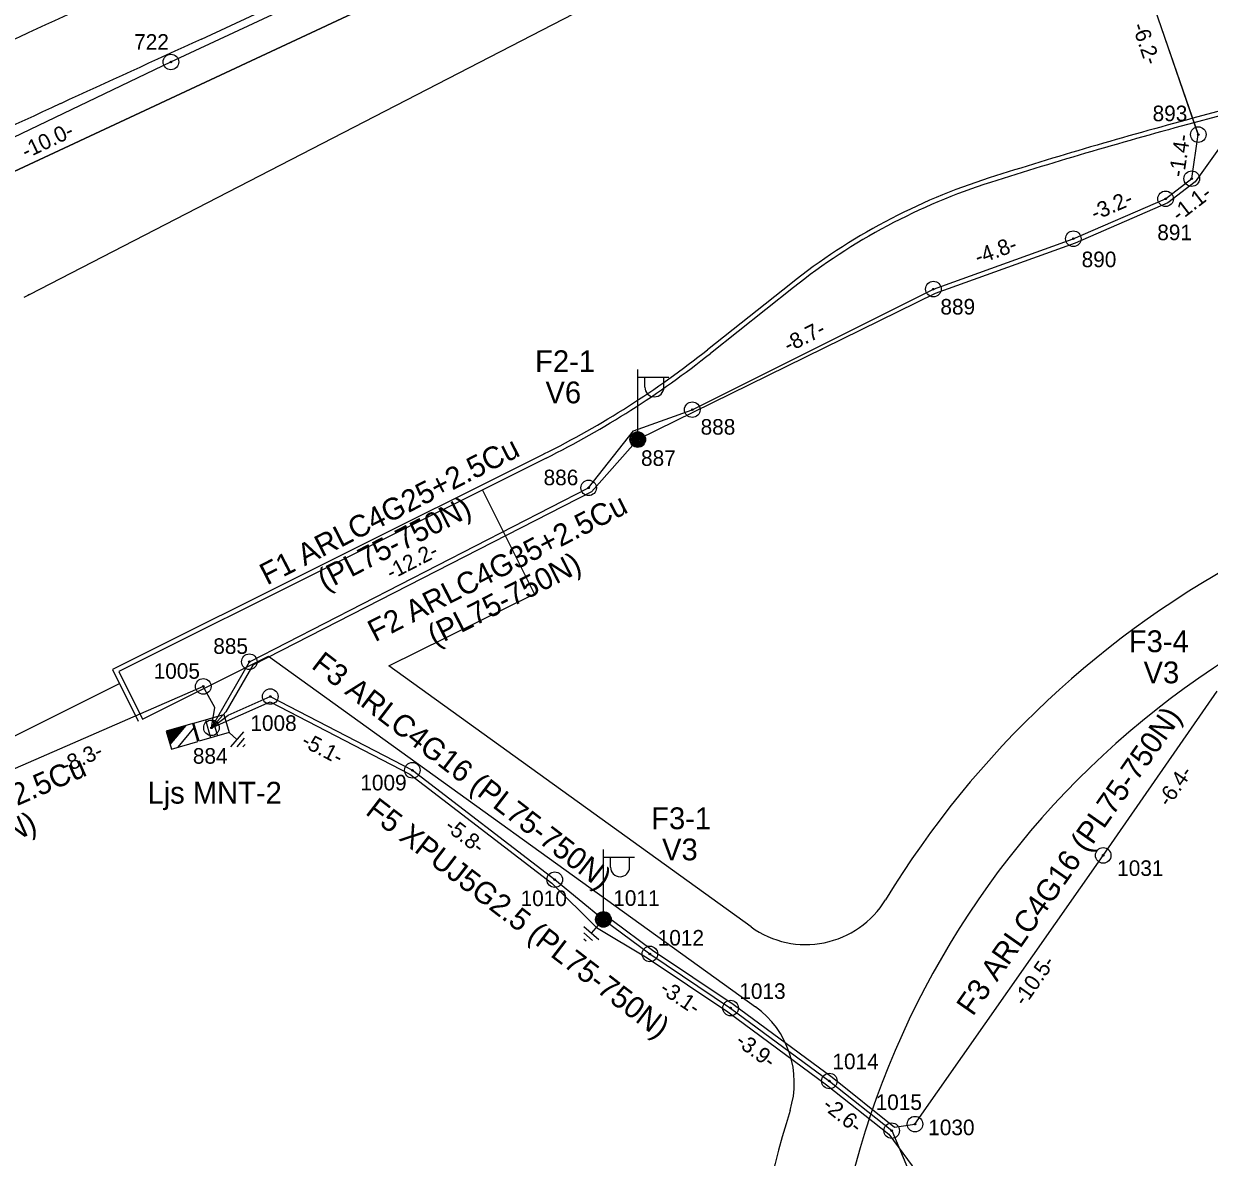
# Model space of a CAD drawing. Extents: x 528816 to 533196, y 6574767 to 6575847.
# Drawn here: x 531892.65 to 531930.73, y 6575052.69 to 6575089.08 of the extents above; entities that cross this region are included whole.
import ezdxf

# ---------------------------------------------------------------- set-up
doc = ezdxf.new("R2010")
doc.units = 0
for name, color, linetype in [('ELRAJATISMP', 7, 'Continuous'), ('JOONSIDE', 7, 'Continuous'), ('KOORDPUNKT', 7, 'Continuous'), ('MPKAABEL', 7, 'Continuous'), ('PIIR', 7, 'Continuous'), ('POST', 7, 'Continuous'), ('TEE', 7, 'Continuous')]:
    doc.layers.add(name, color=color, linetype=linetype)

msp = doc.modelspace()

# ---------------------------------------------------------------- linework, layer by layer
at = {"layer": 'ELRAJATISMP'}
for p, q in [((531898.489, 6575066.73), (531898.656, 6575066.157)), ((531898.708, 6575066.794), (531898.875, 6575066.221)), ((531898.079, 6575066.61), (531897.232, 6575066.363)), ((531897.232, 6575066.363), (531897.399, 6575065.79)), ((531897.845, 6575066.524), (531897.236, 6575066.347)), ((531897.826, 6575066.501), (531897.241, 6575066.33)), ((531897.807, 6575066.478), (531897.246, 6575066.314)), ((531897.788, 6575066.455), (531897.25, 6575066.298)), ((531897.769, 6575066.432), (531897.255, 6575066.282)), ((531897.749, 6575066.409), (531897.26, 6575066.266)), ((531897.73, 6575066.385), (531897.265, 6575066.25)), ((531897.711, 6575066.362), (531897.269, 6575066.233)), ((531897.692, 6575066.339), (531897.274, 6575066.217)), ((531897.673, 6575066.316), (531897.279, 6575066.201)), ((531897.653, 6575066.293), (531897.283, 6575066.185)), ((531897.356, 6575065.935), (531897.865, 6575066.548)), ((531897.613, 6575065.852), (531898.121, 6575066.465)), ((531898.246, 6575066.037), (531898.079, 6575066.61)), ((531897.634, 6575066.27), (531897.288, 6575066.169)), ((531897.615, 6575066.246), (531897.293, 6575066.152)), ((531897.596, 6575066.223), (531897.298, 6575066.136)), ((531897.576, 6575066.2), (531897.302, 6575066.12)), ((531897.557, 6575066.177), (531897.307, 6575066.104)), ((531897.538, 6575066.154), (531897.312, 6575066.088)), ((531897.519, 6575066.131), (531897.317, 6575066.071)), ((531897.5, 6575066.107), (531897.321, 6575066.055)), ((531897.48, 6575066.084), (531897.326, 6575066.039)), ((531897.461, 6575066.061), (531897.331, 6575066.023)), ((531897.442, 6575066.038), (531897.335, 6575066.007)), ((531897.423, 6575066.015), (531897.34, 6575065.991)), ((531897.404, 6575065.992), (531897.345, 6575065.974)), ((531897.384, 6575065.968), (531897.35, 6575065.958)), ((531897.365, 6575065.945), (531897.354, 6575065.942)), ((531897.399, 6575065.79), (531898.246, 6575066.037))]:
    msp.add_line(p, q, dxfattribs=at)
msp.add_lwpolyline([(531898.116, 6575066.621), (531899.081, 6575066.902), (531899.248, 6575066.329), (531898.284, 6575066.048)], close=True, dxfattribs=at)
at = {"layer": 'KOORDPUNKT'}
for centre, radius in [((531897.379, 6575087.853), 0.25), ((531897.379, 6575087.853), 0.025), ((531897.379, 6575087.853), 0.0221), ((531897.379, 6575087.853), 0.0191), ((531897.379, 6575087.853), 0.0161), ((531897.379, 6575087.853), 0.0132), ((531897.379, 6575087.853), 0.0102), ((531897.379, 6575087.853), 0.00726), ((531897.379, 6575087.853), 0.0043), ((531930.377, 6575085.522), 0.25), ((531930.377, 6575085.522), 0.025), ((531930.377, 6575085.522), 0.0221), ((531930.377, 6575085.522), 0.0191), ((531930.377, 6575085.522), 0.0161), ((531930.377, 6575085.522), 0.0132), ((531930.377, 6575085.522), 0.0102), ((531930.377, 6575085.522), 0.00726), ((531930.377, 6575085.522), 0.0043), ((531930.166, 6575084.107), 0.25), ((531930.166, 6575084.107), 0.025), ((531930.166, 6575084.107), 0.0221), ((531930.166, 6575084.107), 0.0191), ((531930.166, 6575084.107), 0.0161), ((531930.166, 6575084.107), 0.0132), ((531930.166, 6575084.107), 0.0102), ((531930.166, 6575084.107), 0.00726), ((531930.166, 6575084.107), 0.0043), ((531929.326, 6575083.459), 0.25), ((531929.326, 6575083.459), 0.025), ((531929.326, 6575083.459), 0.0221), ((531929.326, 6575083.459), 0.0191), ((531929.326, 6575083.459), 0.0161), ((531929.326, 6575083.459), 0.0132), ((531929.326, 6575083.459), 0.0102), ((531929.326, 6575083.459), 0.00726), ((531929.326, 6575083.459), 0.0043), ((531926.363, 6575082.177), 0.25), ((531926.363, 6575082.177), 0.025), ((531926.363, 6575082.177), 0.0221), ((531926.363, 6575082.177), 0.0191), ((531926.363, 6575082.177), 0.0161), ((531926.363, 6575082.177), 0.0132), ((531926.363, 6575082.177), 0.0102), ((531926.363, 6575082.177), 0.00726), ((531926.363, 6575082.177), 0.0043), ((531921.869, 6575080.56), 0.25), ((531921.869, 6575080.56), 0.025), ((531921.869, 6575080.56), 0.0221), ((531921.869, 6575080.56), 0.0191), ((531921.869, 6575080.56), 0.0161), ((531921.869, 6575080.56), 0.0132), ((531921.869, 6575080.56), 0.0102), ((531921.869, 6575080.56), 0.00726), ((531921.869, 6575080.56), 0.0043), ((531914.125, 6575076.689), 0.25), ((531914.125, 6575076.689), 0.025), ((531914.125, 6575076.689), 0.0221), ((531914.125, 6575076.689), 0.0191), ((531914.125, 6575076.689), 0.0161), ((531914.125, 6575076.689), 0.0132), ((531914.125, 6575076.689), 0.0102), ((531914.125, 6575076.689), 0.00726), ((531914.125, 6575076.689), 0.0043), ((531912.374, 6575075.73), 0.25), ((531912.374, 6575075.73), 0.025), ((531912.374, 6575075.73), 0.0221), ((531912.374, 6575075.73), 0.0191), ((531912.374, 6575075.73), 0.0161), ((531912.374, 6575075.73), 0.0132), ((531912.374, 6575075.73), 0.0102), ((531912.374, 6575075.73), 0.00726), ((531912.374, 6575075.73), 0.0043), ((531910.796, 6575074.179), 0.25), ((531910.796, 6575074.179), 0.025), ((531910.796, 6575074.179), 0.0221), ((531910.796, 6575074.179), 0.0191), ((531910.796, 6575074.179), 0.0161), ((531910.796, 6575074.179), 0.0132), ((531910.796, 6575074.179), 0.0102), ((531910.796, 6575074.179), 0.00726), ((531910.796, 6575074.179), 0.0043), ((531899.899, 6575068.596), 0.25), ((531899.899, 6575068.596), 0.025), ((531899.899, 6575068.596), 0.0221), ((531899.899, 6575068.596), 0.0191), ((531899.899, 6575068.596), 0.0161), ((531899.899, 6575068.596), 0.0132), ((531899.899, 6575068.596), 0.0102), ((531899.899, 6575068.596), 0.00726), ((531899.899, 6575068.596), 0.0043), ((531898.419, 6575067.804), 0.25), ((531898.419, 6575067.804), 0.025), ((531898.419, 6575067.804), 0.0221), ((531898.419, 6575067.804), 0.0191), ((531898.419, 6575067.804), 0.0161), ((531898.419, 6575067.804), 0.0132), ((531898.419, 6575067.804), 0.0102), ((531898.419, 6575067.804), 0.00726), ((531898.419, 6575067.804), 0.0043), ((531900.571, 6575067.48), 0.25), ((531900.571, 6575067.48), 0.025), ((531900.571, 6575067.48), 0.0221), ((531900.571, 6575067.48), 0.0191), ((531900.571, 6575067.48), 0.0161), ((531900.571, 6575067.48), 0.0132), ((531900.571, 6575067.48), 0.0102), ((531900.571, 6575067.48), 0.00726), ((531900.571, 6575067.48), 0.0043), ((531898.682, 6575066.475), 0.25), ((531898.682, 6575066.475), 0.025), ((531898.682, 6575066.475), 0.0221), ((531898.682, 6575066.475), 0.0191), ((531898.682, 6575066.475), 0.0161), ((531898.682, 6575066.475), 0.0132), ((531898.682, 6575066.475), 0.0102), ((531898.682, 6575066.475), 0.00726), ((531898.682, 6575066.475), 0.0043), ((531905.134, 6575065.113), 0.25), ((531905.134, 6575065.113), 0.025), ((531905.134, 6575065.113), 0.0221), ((531905.134, 6575065.113), 0.0191), ((531905.134, 6575065.113), 0.0161), ((531905.134, 6575065.113), 0.0132), ((531905.134, 6575065.113), 0.0102), ((531905.134, 6575065.113), 0.00726), ((531905.134, 6575065.113), 0.0043), ((531927.322, 6575062.38), 0.25), ((531927.322, 6575062.38), 0.025), ((531927.322, 6575062.38), 0.0221), ((531927.322, 6575062.38), 0.0191), ((531927.322, 6575062.38), 0.0161), ((531927.322, 6575062.38), 0.0132), ((531927.322, 6575062.38), 0.0102), ((531927.322, 6575062.38), 0.00726), ((531927.322, 6575062.38), 0.0043), ((531909.707, 6575061.601), 0.25), ((531909.707, 6575061.601), 0.025), ((531909.707, 6575061.601), 0.0221), ((531909.707, 6575061.601), 0.0191), ((531909.707, 6575061.601), 0.0161), ((531909.707, 6575061.601), 0.0132), ((531909.707, 6575061.601), 0.0102), ((531909.707, 6575061.601), 0.00726), ((531909.707, 6575061.601), 0.0043), ((531911.271, 6575060.323), 0.25), ((531911.271, 6575060.323), 0.025), ((531911.271, 6575060.323), 0.0221), ((531911.271, 6575060.323), 0.0191), ((531911.271, 6575060.323), 0.0161), ((531911.271, 6575060.323), 0.0132), ((531911.271, 6575060.323), 0.0102), ((531911.271, 6575060.323), 0.00726), ((531911.271, 6575060.323), 0.0043), ((531912.762, 6575059.217), 0.25), ((531912.762, 6575059.217), 0.025), ((531912.762, 6575059.217), 0.0221), ((531912.762, 6575059.217), 0.0191), ((531912.762, 6575059.217), 0.0161), ((531912.762, 6575059.217), 0.0132), ((531912.762, 6575059.217), 0.0102), ((531912.762, 6575059.217), 0.00726), ((531912.762, 6575059.217), 0.0043), ((531915.355, 6575057.477), 0.25), ((531915.355, 6575057.477), 0.025), ((531915.355, 6575057.477), 0.0221), ((531915.355, 6575057.477), 0.0191), ((531915.355, 6575057.477), 0.0161), ((531915.355, 6575057.477), 0.0132), ((531915.355, 6575057.477), 0.0102), ((531915.355, 6575057.477), 0.00726), ((531915.355, 6575057.477), 0.0043), ((531918.528, 6575055.136), 0.25), ((531918.528, 6575055.136), 0.025), ((531918.528, 6575055.136), 0.0221), ((531918.528, 6575055.136), 0.0191), ((531918.528, 6575055.136), 0.0161), ((531918.528, 6575055.136), 0.0132), ((531918.528, 6575055.136), 0.0102), ((531918.528, 6575055.136), 0.00726), ((531918.528, 6575055.136), 0.0043), ((531920.53, 6575053.542), 0.25), ((531921.278, 6575053.751), 0.25), ((531921.278, 6575053.751), 0.025), ((531921.278, 6575053.751), 0.0221), ((531921.278, 6575053.751), 0.0191), ((531921.278, 6575053.751), 0.0161), ((531921.278, 6575053.751), 0.0132), ((531921.278, 6575053.751), 0.0102), ((531921.278, 6575053.751), 0.00726), ((531921.278, 6575053.751), 0.0043), ((531920.53, 6575053.542), 0.025), ((531920.53, 6575053.542), 0.0221), ((531920.53, 6575053.542), 0.0191), ((531920.53, 6575053.542), 0.0161), ((531920.53, 6575053.542), 0.0132), ((531920.53, 6575053.542), 0.0102), ((531920.53, 6575053.542), 0.00726), ((531920.53, 6575053.542), 0.0043)]:
    msp.add_circle(centre, radius, dxfattribs=at)
at = {"layer": 'MPKAABEL'}
for points in [[(531802.024, 6575008.088), (531809.235, 6575014.648), (531817.436, 6575023.642), (531818.639, 6575024.855), (531822.454, 6575028.922), (531833.279, 6575040.399), (531843.52, 6575051.764), (531847.96, 6575056.521), (531851.17, 6575059.846), (531858.085, 6575065.727), (531866.277, 6575071.581), (531874.871, 6575076.745), (531882.315, 6575080.515), (531888.326, 6575083.52), (531897.379, 6575087.853), (531906.248, 6575091.994), (531915.334, 6575096.519), (531922.02, 6575100.17), (531922.026, 6575105.047), (531928.089, 6575108.319), (531933.258, 6575112.314), (531938.86, 6575116.669), (531939.562, 6575116.379)], [(531802.024, 6575008.088), (531809.235, 6575014.648), (531817.436, 6575023.642), (531818.639, 6575024.855), (531822.454, 6575028.922), (531833.279, 6575040.399), (531843.52, 6575051.764), (531847.96, 6575056.521), (531851.17, 6575059.846), (531858.085, 6575065.727), (531866.277, 6575071.581), (531874.871, 6575076.745), (531882.315, 6575080.515), (531888.326, 6575083.52), (531897.379, 6575087.853), (531906.248, 6575091.994), (531915.334, 6575096.519), (531922.02, 6575100.17), (531922.026, 6575105.047), (531928.089, 6575108.319), (531933.258, 6575112.314), (531938.86, 6575116.669), (531939.562, 6575116.379)], [(531925.907, 6575098.442), (531930.377, 6575085.522)], [(531898.682, 6575066.475), (531899.899, 6575068.596), (531910.796, 6575074.179), (531912.235, 6575076.009), (531914.125, 6575076.689), (531921.869, 6575080.56), (531926.363, 6575082.177), (531929.326, 6575083.459), (531930.166, 6575084.107), (531930.377, 6575085.522), (531928.374, 6575091.354)], [(531966.961, 6575077.571), (531966.655, 6575077.761), (531963.555, 6575078.152), (531958.459, 6575078.686), (531953.47, 6575078.057), (531951.79, 6575078.679), (531950.642, 6575080.11), (531948.484, 6575083.483), (531945.084, 6575086.31), (531943.801, 6575087.335), (531942.264, 6575087.906), (531936.236, 6575086.69), (531931.182, 6575085.283), (531930.28, 6575084.005), (531929.402, 6575083.329), (531926.419, 6575082.037), (531921.929, 6575080.422), (531912.374, 6575075.73), (531910.887, 6575074.057), (531900.015, 6575068.488), (531899.147, 6575066.985), (531898.682, 6575066.475)], [(531945.084, 6575086.31), (531943.801, 6575087.335), (531942.264, 6575087.906), (531936.236, 6575086.69), (531931.182, 6575085.283), (531930.28, 6575084.005), (531929.402, 6575083.329), (531926.419, 6575082.037), (531921.929, 6575080.422), (531912.374, 6575075.73), (531910.887, 6575074.057), (531900.015, 6575068.488), (531899.147, 6575066.985), (531898.682, 6575066.475)], [(531898.682, 6575066.475), (531899.899, 6575068.596), (531910.796, 6575074.179), (531912.235, 6575076.009), (531914.125, 6575076.689), (531921.869, 6575080.56), (531926.363, 6575082.177), (531929.326, 6575083.459), (531930.166, 6575084.107), (531930.377, 6575085.522)], [(531898.682, 6575066.475), (531898.789, 6575067.127), (531898.419, 6575067.804), (531890.772, 6575064.471), (531885.178, 6575061.997)], [(531898.682, 6575066.475), (531898.789, 6575067.127), (531898.419, 6575067.804), (531890.772, 6575064.471), (531885.178, 6575061.997)], [(531898.682, 6575066.475), (531899.224, 6575066.881), (531900.571, 6575067.48), (531905.134, 6575065.113), (531909.707, 6575061.601), (531911.271, 6575060.323), (531912.762, 6575059.217), (531915.355, 6575057.477), (531918.528, 6575055.136), (531920.53, 6575053.542), (531921.042, 6575052.35), (531921.86, 6575047.407), (531923.408, 6575042.632), (531923.277, 6575041.84), (531919.343, 6575040.356)], [(531898.682, 6575066.475), (531899.224, 6575066.881), (531900.571, 6575067.48), (531905.134, 6575065.113), (531909.707, 6575061.601), (531911.271, 6575060.323), (531912.762, 6575059.217), (531915.355, 6575057.477), (531918.528, 6575055.136), (531920.53, 6575053.542), (531921.042, 6575052.35), (531921.86, 6575047.407), (531923.408, 6575042.632), (531923.277, 6575041.84), (531919.343, 6575040.356)], [(531911.271, 6575060.323), (531911.557, 6575060.298), (531912.849, 6575059.34), (531915.441, 6575057.6), (531918.619, 6575055.255), (531920.623, 6575053.659), (531921.278, 6575053.751), (531927.322, 6575062.38), (531930.986, 6575067.647)], [(531911.271, 6575060.323), (531911.557, 6575060.298), (531912.849, 6575059.34), (531915.441, 6575057.6), (531918.619, 6575055.255), (531920.623, 6575053.659), (531921.278, 6575053.751), (531927.322, 6575062.38), (531930.986, 6575067.647)], [(531898.682, 6575066.475), (531900.566, 6575067.314), (531905.054, 6575064.985), (531909.615, 6575061.483), (531911.049, 6575060.063), (531912.674, 6575059.095), (531915.269, 6575057.354), (531918.437, 6575055.017), (531920.437, 6575053.425), (531921.184, 6575052.41)], [(531898.682, 6575066.475), (531900.566, 6575067.314), (531905.054, 6575064.985), (531909.615, 6575061.483), (531911.049, 6575060.063), (531912.674, 6575059.095), (531915.269, 6575057.354), (531918.437, 6575055.017), (531920.437, 6575053.425), (531921.184, 6575052.41), (531922.006, 6575047.443), (531923.55, 6575042.678), (531923.842, 6575041.29), (531925.883, 6575034.959), (531926.222, 6575033.29), (531925.778, 6575032.749), (531923.023, 6575031.827), (531922.608, 6575030.942)], [(531899.248, 6575066.329), (531899.502, 6575066.105)], [(531899.713, 6575066.343), (531899.292, 6575065.867)], [(531899.736, 6575066.144), (531899.493, 6575065.868)], [(531899.76, 6575065.944), (531899.694, 6575065.869)], [(531911.12, 6575059.671), (531910.643, 6575060.091)], [(531910.92, 6575059.647), (531910.644, 6575059.89)], [(531911.106, 6575060.135), (531910.881, 6575059.881)], [(531910.721, 6575059.623), (531910.646, 6575059.689)]]:
    msp.add_lwpolyline(points, dxfattribs=at)
at = {"layer": 'PIIR'}
for points in [[(531824.33, 6575027.47), (531816.82, 6575032.25), (531846.09, 6575063.04), (531862.54, 6575076.65), (531875.66, 6575084.42), (531913.47, 6575102.45), (531938.27, 6575119.93), (531945.21, 6575129.13), (531932.46, 6575186.28), (531954.17, 6575128.41), (531947.81, 6575116.59), (531940.34, 6575109.55), (531920.07, 6575097.97), (531906.26, 6575090.84), (531885.21, 6575081.01), (531882.91, 6575079.87), (531876.04, 6575076.28), (531871.49, 6575073.69), (531866.99, 6575070.92), (531862.57, 6575067.94), (531858.59, 6575064.99), (531851.43, 6575058.75), (531844.94, 6575051.83)], [(531850.47, 6575010.86), (531824.33, 6575027.47), (531844.94, 6575051.83), (531851.43, 6575058.75), (531858.59, 6575064.99), (531862.57, 6575067.94), (531866.99, 6575070.92), (531871.49, 6575073.69), (531876.04, 6575076.28), (531882.91, 6575079.87), (531885.21, 6575081.01), (531906.26, 6575090.84), (531920.07, 6575097.97), (531940.34, 6575109.55), (531947.81, 6575116.59), (531954.17, 6575128.41), (531969.88, 6575086.55), (531969.34, 6575053.77), (531969.19, 6575044.39), (531861.6, 6575003.78)]]:
    msp.add_lwpolyline(points, close=True, dxfattribs=at)
at = {"layer": 'POST'}
for p, q in [((531912.374, 6575075.98), (531912.374, 6575077.98)), ((531912.374, 6575077.73), (531913.374, 6575077.73)), ((531912.601, 6575077.409), (531912.601, 6575077.73)), ((531913.213, 6575077.409), (531913.213, 6575077.73)), ((531912.374, 6575075.73), (531912.374, 6575075.73)), ((531911.271, 6575060.573), (531911.271, 6575062.573)), ((531911.271, 6575062.323), (531912.271, 6575062.323)), ((531911.498, 6575062.002), (531911.498, 6575062.323)), ((531912.11, 6575062.002), (531912.11, 6575062.323)), ((531911.271, 6575060.323), (531911.271, 6575060.323))]:
    msp.add_line(p, q, dxfattribs=at)
for centre, radius in [((531912.374, 6575075.73), 0.25), ((531912.374, 6575075.73), 0.225), ((531912.374, 6575075.73), 0.2), ((531912.374, 6575075.73), 0.175), ((531912.374, 6575075.73), 0.15), ((531912.374, 6575075.73), 0.125), ((531912.374, 6575075.73), 0.1), ((531912.374, 6575075.73), 0.075), ((531912.374, 6575075.73), 0.05), ((531912.374, 6575075.73), 0.025), ((531911.271, 6575060.323), 0.25), ((531911.271, 6575060.323), 0.225), ((531911.271, 6575060.323), 0.2), ((531911.271, 6575060.323), 0.175), ((531911.271, 6575060.323), 0.15), ((531911.271, 6575060.323), 0.125), ((531911.271, 6575060.323), 0.1), ((531911.271, 6575060.323), 0.075), ((531911.271, 6575060.323), 0.05), ((531911.271, 6575060.323), 0.025)]:
    msp.add_circle(centre, radius, dxfattribs=at)
for centre in [(531912.907, 6575077.409), (531911.804, 6575062.002)]:
    msp.add_arc(centre, 0.306, 180, 0, dxfattribs=at)
at = {"layer": 'TEE'}
for p, q in [((531892.835, 6575080.383), (531927.059, 6575098.051)), ((531889.216, 6575064.648), (531895.726, 6575067.899))]:
    msp.add_line(p, q, dxfattribs=at)
for points in [[(531898.359, 6575088.584), (531905.714, 6575092.021)], [(531938.085, 6575088.162), (531930.198, 6575086.044)], [(531938.124, 6575088.017), (531930.236, 6575085.9)], [(531917.286, 6575080.733), (531914.615, 6575078.612)], [(531917.379, 6575080.615), (531914.708, 6575078.494)], [(531909.362, 6575075.266), (531895.503, 6575068.346), (531896.329, 6575066.691)], [(531909.429, 6575075.132), (531895.704, 6575068.279), (531896.463, 6575066.758)], [(531916.017, 6575060.082), (531904.374, 6575068.462), (531909.055, 6575070.778), (531907.389, 6575074.114)], [(531896.463, 6575066.758), (531900.51, 6575068.779), (531916.155, 6575057.518)]]:
    msp.add_lwpolyline(points, dxfattribs=at)
for centre, radius, start, end in [((532607.554, 6573533.132), 1712, 114.510617, 114.676974), ((532134.385, 6574562.965), 578.667, 114.676974, 115.179551), ((532607.554, 6573533.132), 1709.5, 114.510229, 114.676974), ((532134.385, 6574562.965), 576.167, 114.676974, 115.179551), ((531968.96, 6574941.657), 149.5, 105.02725, 107.63732), ((531968.96, 6574941.657), 149.35, 105.02725, 107.63732), ((531929.722, 6575065.07), 20, 107.6373, 128.4496), ((531929.722, 6575065.07), 19.85, 107.6373, 128.4496), ((532039.069, 6574796.892), 318.986, 117.28612, 117.32318), ((531895.96, 6575102.107), 30, 296.5342, 308.4496), ((531895.96, 6575102.107), 30.15, 296.5342, 308.4496), ((531946.373, 6575045.08), 30.5, 117.5391, 148.634), ((531946.373, 6575045.08), 28, 117.7279, 191.3152), ((531917.769, 6575062.516), 3, 234.2544, 328.634), ((531914.402, 6575055.083), 3, 342.6255, 54.2544), ((531946.373, 6575045.08), 30.5, 162.6255, 189.0189)]:
    msp.add_arc(centre, radius, start, end, dxfattribs=at)

# ---------------------------------------------------------------- texts
at = {"layer": 'ELRAJATISMP'}
msp.add_text('Ljs MNT-2', height=0.7, dxfattribs=at).set_placement((531896.627, 6575064.042))
at = {"layer": 'JOONSIDE'}
for s, rotation, p in [('-6.2-', 288.955, (531928.244, 6575089.018)), ('-10.0-', 25.577, (531892.728, 6575084.733)), ('-1.4-', 81.5292, (531929.918, 6575084.134)), ('-3.2-', 23.4076, (531927.057, 6575082.749)), ('-1.1-', 37.6201, (531929.76, 6575082.706)), ('-4.8-', 19.7862, (531923.303, 6575081.341)), ('-8.7-', 26.5578, (531917.215, 6575078.513)), ('-12.2-', 27.1238, (531904.455, 6575071.211)), ('-5.1-', 332.58, (531901.532, 6575065.913)), ('-8.3-', 23.5499, (531893.977, 6575065.013)), ('-6.4-', 55.1799, (531929.433, 6575063.909)), ('-5.8-', 322.4793, (531906.135, 6575063.239)), ('-10.5-', 54.9898, (531924.801, 6575057.514)), ('-3.1-', 326.1369, (531913.041, 6575058.003)), ('-3.9-', 323.5806, (531915.475, 6575056.335)), ('-2.6-', 321.4731, (531918.269, 6575054.285))]:
    msp.add_text(s, height=0.5, rotation=rotation, dxfattribs=at).set_placement(p)
at = {"layer": 'KOORDPUNKT'}
for s, p in [('722', (531896.199, 6575088.246)), ('893', (531928.909, 6575085.951)), ('891', (531929.059, 6575082.131)), ('890', (531926.63, 6575081.264)), ('889', (531922.094, 6575079.745)), ('888', (531914.392, 6575075.888)), ('887', (531912.478, 6575074.885)), ('886', (531909.349, 6575074.263)), ('885', (531898.74, 6575068.849)), ('1005', (531896.825, 6575068.05)), ('1008', (531899.932, 6575066.377)), ('884', (531898.085, 6575065.323)), ('1009', (531903.463, 6575064.466)), ('1031', (531927.771, 6575061.72)), ('1010', (531908.611, 6575060.752)), ('1011', (531911.587, 6575060.759)), ('1012', (531913.015, 6575059.484)), ('1013', (531915.636, 6575057.772)), ('1014', (531918.626, 6575055.515)), ('1015', (531920.014, 6575054.206)), ('1030', (531921.703, 6575053.397))]:
    msp.add_text(s, height=0.5, dxfattribs=at).set_placement(p)
at = {"layer": 'MPKAABEL'}
for s, rotation, p in [('F1 ARLC4G25+2.5Cu', 27.1238, (531900.467, 6575071.042)), ('(PL75-750N)', 27.1238, (531902.325, 6575070.87)), ('F2 ARLC4G35+2.5Cu', 27.1238, (531903.935, 6575069.22)), ('(PL75-750N)', 27.1238, (531905.855, 6575069.08)), ('F3 ARLC4G16 (PL75-750N)', 322.4793, (531901.857, 6575068.414)), ('F3 ARLC4G16 (PL75-750N)', 55.0618, (531923.135, 6575057.19)), ('F2 ARLC4G35+2.5Cu', 23.6789, (531886.316, 6575061.274)), ('F5 XPUJ5G2.5 (PL75-750N)', 322.4793, (531903.594, 6575063.723)), ('(PL75-750N)', 23.6789, (531888.224, 6575061.019))]:
    msp.add_text(s, height=0.7, rotation=rotation, dxfattribs=at).set_placement(p)
at = {"layer": 'POST'}
for s, p in [('F2-1', (531909.077, 6575077.894)), ('V6', (531909.41, 6575076.894)), ('F3-4', (531928.146, 6575068.904)), ('V3', (531928.619, 6575067.904)), ('F3-1', (531912.805, 6575063.22)), ('V3', (531913.155, 6575062.22))]:
    msp.add_text(s, height=0.7, dxfattribs=at).set_placement(p)

doc.saveas('drawing.dxf')
